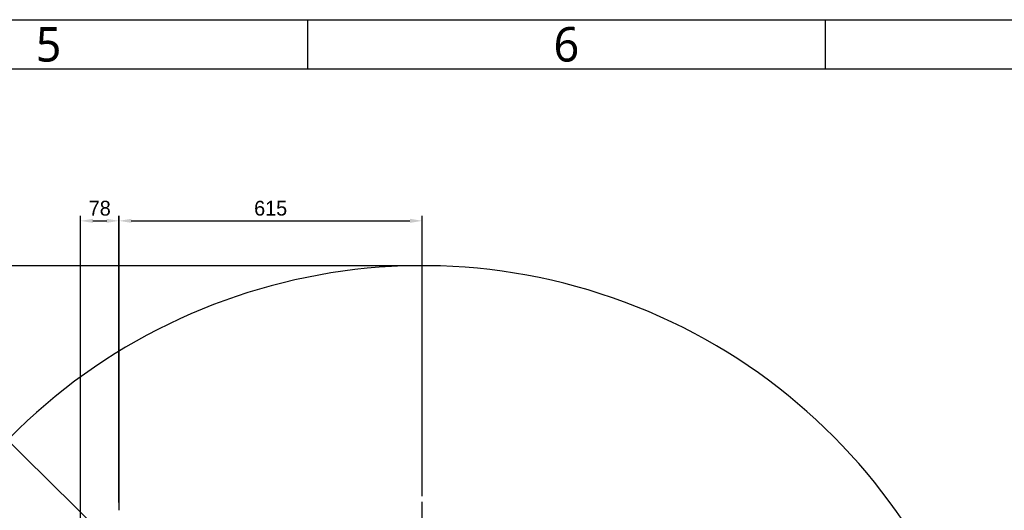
# Model space of a CAD drawing. Header units: millimetres. Extents: x 5828 to 6704, y 123 to 421.
# Tile 287 of 288: x 6517 to 6617, y 371 to 421. Entities that reach past the tile are written whole.
import ezdxf
from ezdxf import colors
from ezdxf.entities.mleader import LeaderData, LeaderLine
from ezdxf.enums import TextEntityAlignment as Align
from ezdxf.math import Vec2, Vec3

# ---------------------------------------------------------------- set-up
doc = ezdxf.new("R2010")
doc.units = ezdxf.units.MM
doc.linetypes.add('CENTER', pattern=[0.6, 0.375, -0.075, 0.075, -0.075])
for name, color, linetype in [('中心线', 7, 'Continuous'), ('多重引线', 7, 'Continuous'), ('尺寸标注', 7, 'Continuous'), ('模板', 7, 'Continuous'), ('运动范围', 7, 'Continuous')]:
    doc.layers.add(name, color=color, linetype=linetype)
doc.styles.get("Standard").update_dxf_attribs({"font": 'msyh.ttc'})
doc.styles.add('微软雅黑', font='msyh.ttc', dxfattribs={"height": 1.5})
doc.dimstyles.new('尺寸标注_1_20比例', dxfattribs={"dimtxt": 1.5, "dimasz": 1.25, "dimexe": 0.5, "dimexo": 0.4, "dimgap": 0.5, "dimtad": 1, "dimdec": 1, "dimlfac": 20, "dimdsep": 46, "dimtxsty": '微软雅黑', "dimcen": 0.09, "dimadec": 0, "dimazin": 0, "dimtp": 0.01, "dimtm": 0.01, "dimtfac": 1, "dimtdec": 1, "dimtofl": 0, "dimtmove": 0, "dimatfit": 3, "dimfxl": 1, "dimtolj": 1, "dimarcsym": 0})

# ---------------------------------------------------------------- blocks, each defined once
blk = doc.blocks.new('图纸页')
at = {"layer": '模板', "color": 2}
for p, q in [((6546.156, 420.623), (6546.156, 415.623)), ((6598.656, 420.623), (6598.656, 415.623))]:
    blk.add_line(p, q, dxfattribs=at)
for points in [[(6283.656, 123.623), (6283.656, 420.623), (6703.656, 420.623), (6703.656, 123.623)], [(6308.656, 128.623), (6308.656, 415.623), (6698.656, 415.623), (6698.656, 128.623)]]:
    blk.add_lwpolyline(points, close=True, dxfattribs=at)
at = {"layer": '模板', "color": 2, "style": '微软雅黑'}
for s, p in [('5', (6519.906, 418.123)), ('6', (6572.406, 418.123))]:
    blk.add_text(s, height=3.5, dxfattribs=at).set_placement(p, align=Align.MIDDLE_CENTER)
for tag, height, p in [('编号', 4, (6669.32, 150.508)), ('当前页', 1.667, (6668.109, 141.186)), ('总页数', 1.667, (6673.318, 141.186)), ('比例', 1.667, (6628.656, 133.623))]:
    blk.add_attdef(tag, text='', height=height, dxfattribs=at).set_placement(p, align=Align.MIDDLE)
blk = doc.blocks.new('*D1134')
at = {"layer": 'Defpoints', "color": 0}
for p in [(6527.048, 400.223), (6527.048, 370.476), (6523.146, 368.63)]:
    blk.add_point(p, dxfattribs=at)
at = {"layer": '尺寸标注', "color": 0, "lineweight": -2}
for p, q in [((6523.146, 369.03), (6523.146, 400.723)), ((6527.048, 370.876), (6527.048, 400.723)), ((6524.396, 400.223), (6525.798, 400.223))]:
    blk.add_line(p, q, dxfattribs=at)
at = {"layer": '尺寸标注', "color": 0}
for points in [[(6524.396, 400.431), (6524.396, 400.015), (6523.146, 400.223)], [(6525.798, 400.015), (6525.798, 400.431), (6527.048, 400.223)]]:
    blk.add_solid(points, dxfattribs=at)
at = {"layer": '尺寸标注', "color": 0, "insert": (6525.096, 401.495), "char_height": 1.5, "attachment_point": 5, "style": '微软雅黑'}
blk.add_mtext('\\A1;\\A1;{\\fAlibaba PuHuiTi 3.0 55 Regular|b0|i0|c134|p18;78}', dxfattribs=at)
blk = doc.blocks.new('*D1135')
at = {"layer": 'Defpoints', "color": 0}
for p in [(6557.796, 400.223), (6557.796, 371.893), (6527.046, 371.257)]:
    blk.add_point(p, dxfattribs=at)
at = {"layer": '尺寸标注', "color": 0, "lineweight": -2}
for p, q in [((6527.046, 371.657), (6527.046, 400.723)), ((6557.796, 372.293), (6557.796, 400.723)), ((6528.296, 400.223), (6556.546, 400.223))]:
    blk.add_line(p, q, dxfattribs=at)
at = {"layer": '尺寸标注', "color": 0}
for points in [[(6528.296, 400.431), (6528.296, 400.015), (6527.046, 400.223)], [(6556.546, 400.015), (6556.546, 400.431), (6557.796, 400.223)]]:
    blk.add_solid(points, dxfattribs=at)
at = {"layer": '尺寸标注', "color": 0, "insert": (6542.421, 401.495), "char_height": 1.5, "attachment_point": 5, "style": '微软雅黑'}
blk.add_mtext('\\A1;\\A1;{\\fAlibaba PuHuiTi 3.0 55 Regular|b0|i0|c134|p18;615}', dxfattribs=at)
blk = doc.blocks.new('*D1136')
at = {"layer": 'Defpoints', "color": 0}
for p in [(6564.288, 366.855), (6564.288, 364.855), (6625.128, 364.855)]:
    blk.add_point(p, dxfattribs=at)
at = {"layer": '尺寸标注', "color": 0, "lineweight": -2}
for p, q in [((6625.128, 368.105), (6625.128, 383.893)), ((6564.688, 366.855), (6625.628, 366.855)), ((6564.688, 364.855), (6625.628, 364.855)), ((6625.128, 363.605), (6625.128, 362.355))]:
    blk.add_line(p, q, dxfattribs=at)
at = {"layer": '尺寸标注', "color": 0}
for points in [[(6624.92, 368.105), (6625.336, 368.105), (6625.128, 366.855)], [(6625.336, 363.605), (6624.92, 363.605), (6625.128, 364.855)]]:
    blk.add_solid(points, dxfattribs=at)
at = {"layer": '尺寸标注', "color": 0, "insert": (6623.856, 382.246), "char_height": 1.5, "attachment_point": 5, "rotation": 90, "style": '微软雅黑'}
blk.add_mtext('\\A1;\\A1;{\\fAlibaba PuHuiTi 3.0 55 Regular|b0|i0|c134|p18;40}', dxfattribs=at)
blk = doc.blocks.new('*D1144')
at = {"layer": 'Defpoints', "color": 0}
for p in [(6557.796, 395.67), (6487.648, 286.241), (6537.997, 286.241)]:
    blk.add_point(p, dxfattribs=at)
at = {"layer": '尺寸标注', "color": 0, "lineweight": -2}
for p, q in [((6557.396, 395.67), (6487.148, 395.67)), ((6487.648, 394.42), (6487.648, 287.491)), ((6537.597, 286.241), (6487.148, 286.241))]:
    blk.add_line(p, q, dxfattribs=at)
at = {"layer": '尺寸标注', "color": 0}
for points in [[(6487.856, 394.42), (6487.439, 394.42), (6487.648, 395.67)], [(6487.439, 287.491), (6487.856, 287.491), (6487.648, 286.241)]]:
    blk.add_solid(points, dxfattribs=at)
at = {"layer": '尺寸标注', "color": 0, "insert": (6486.376, 340.956), "char_height": 1.5, "attachment_point": 5, "rotation": 90, "style": '微软雅黑'}
blk.add_mtext('\\A1;\\A1;{\\fAlibaba PuHuiTi 3.0 55 Regular|b0|i0|c134|p18;2188.6}', dxfattribs=at)

msp = doc.modelspace()

# ---------------------------------------------------------------- linework, layer by layer
at = {"layer": '中心线', "linetype": 'CENTER', "ltscale": 5}
msp.add_line((6557.7962, 330.8596), (6557.7962, 371.8928), dxfattribs=at)
at = {"layer": '运动范围'}
msp.add_arc((6557.7962, 336.8553), 58.815, 350, 225, dxfattribs=at)

# ---------------------------------------------------------------- block references
at = {"layer": '多重引线'}
msp.add_blockref('图纸页', (0, 0), dxfattribs=at)

# ---------------------------------------------------------------- dimensions: what is measured, and where the dimension line sits
at = {"layer": '尺寸标注'}
for base, p1, p2, picture, middle in [((6527.0483, 400.223), (6523.1462, 368.6303), (6527.0483, 370.4759), '*D1134', (6525.0962, 400.223)), ((6557.7962, 400.223), (6527.0462, 371.2572), (6557.7962, 371.8928), '*D1135', (6542.4212, 400.223))]:
    dim = msp.add_linear_dim(base=base, p1=p1, p2=p2, text='\\A1;{\\fAlibaba PuHuiTi 3.0 55 Regular|b0|i0|c134|p18;<>}', dimstyle='尺寸标注_1_20比例', dxfattribs=at)
    dim.commit()
    dim.dimension.update_dxf_attribs({"geometry": picture, "text_midpoint": middle, "dimtype": 160})
for base, p1, p2, text, picture, middle in [((6487.6476, 286.2413), (6557.7962, 395.6702), (6537.9972, 286.2413), '\\A1;{\\fAlibaba PuHuiTi 3.0 55 Regular|b0|i0|c134|p18;2188.6}', '*D1144', (6487.6476, 340.9558)), ((6625.1281, 364.8553), (6564.2883, 366.8553), (6564.2883, 364.8553), '\\A1;{\\fAlibaba PuHuiTi 3.0 55 Regular|b0|i0|c134|p18;<>}', '*D1136', (6625.1281, 382.2458))]:
    dim = msp.add_linear_dim(base=base, p1=p1, p2=p2, angle=90, text=text, dimstyle='尺寸标注_1_20比例', dxfattribs=at)
    dim.commit()
    dim.dimension.update_dxf_attribs({"geometry": picture, "text_midpoint": middle, "dimtype": 160})

# ---------------------------------------------------------------- leaders
at = {"layer": '多重引线'}
ml = msp.add_multileader_mtext('Standard', dxfattribs=at)
ml.set_content('{\\C256;J5-axis \\Protation center}')
ml.set_leader_properties()
ml.build(insert=Vec2(0, 0))
ml.multileader.update_dxf_attribs({"text_left_attachment_type": 5, "text_right_attachment_type": 5, "dogleg_length": 1, "arrow_head_size": 1.25})
ctx = ml.context
ctx.base_point, ctx.char_height, ctx.arrow_head_size, ctx.landing_gap_size, ctx.plane_origin = Vec3(6490.6648, 382.45), 1.5, 1.25, 0.5, Vec3(6519.6512, 370.3138)
ctx.left_attachment, ctx.right_attachment, ctx.text_align_type = 5, 5, 1
notes = []
notes.append((ctx, [(0, (1, 1, 0), (6511.19, 382.45), (-1, 0), 5.5556, [(0, [(6527.0483, 366.8553)], 0, [])])]))
ctx.mtext.insert, ctx.mtext.alignment, ctx.mtext.flow_direction = Vec3(6498.1496, 386.6107), 2, 5
for ctx, leaders in notes:
    for number, flags, end, landing, length, lines in leaders:
        leader = LeaderData()
        leader.index, (leader.has_last_leader_line, leader.has_dogleg_vector, leader.attachment_direction) = number, flags
        leader.last_leader_point, leader.dogleg_vector, leader.dogleg_length = Vec3(end), Vec3(landing), length
        for number, points, colour, breaks in lines:
            line = LeaderLine()
            line.index, line.vertices, line.color, line.breaks = number, Vec3.list(points), colors.encode_raw_color(colour), breaks
            leader.lines.append(line)
        ctx.leaders.append(leader)

doc.saveas('drawing.dxf')
